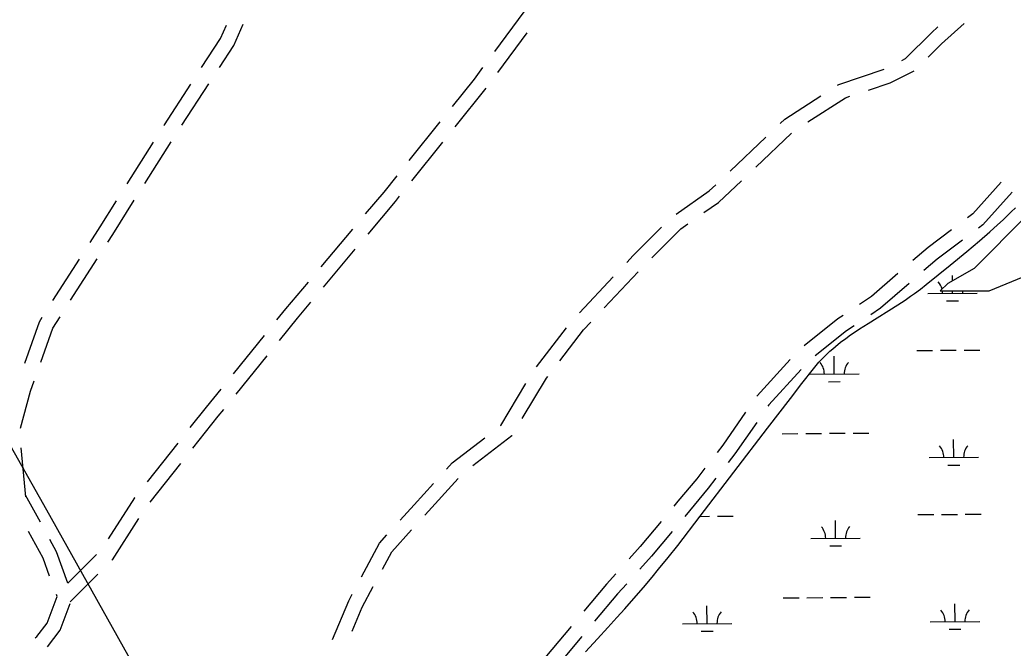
# Model space of a CAD drawing. Extents: x 3540316 to 3578335, y 553172 to 578787.
# Drawn here: x 3572467 to 3574478, y 560457 to 561730 of the extents above; entities that cross this region are included whole.
import ezdxf

# ---------------------------------------------------------------- set-up
doc = ezdxf.new("R2010")
doc.units = 0
for name, color, linetype in [('V-ROAD-CNTR', 7, 'Continuous'), ('V-UTIL-LINE', 7, 'Continuous'), ('V-WETL-SWMP', 7, 'Continuous')]:
    doc.layers.add(name, color=color, linetype=linetype)

msp = doc.modelspace()

# ---------------------------------------------------------------- linework, layer by layer
at = {"layer": 'V-ROAD-CNTR'}
for p, q in [((3573487, 561745.6), (3573427.5, 561665.2)), ((3573493.2, 561703.6), (3573433.7, 561623.2)), ((3572794.7, 561516.2), (3572849.3, 561599.9)), ((3573409.9, 561591.1), (3573347.4, 561513)), ((3573317.1, 561523.1), (3573254.6, 561445)), ((3573904.5, 561423.2), (3573977, 561492.1)), ((3573956.6, 561431.3), (3574029.1, 561500.2)), ((3572683.9, 561397.1), (3572737.2, 561481.7)), ((3572719.8, 561397.8), (3572773.1, 561482.5)), ((3573322.4, 561481.7), (3573260, 561403.6)), ((3573140.5, 561305.8), (3573076.3, 561229.2)), ((3573145.3, 561264.9), (3573081.1, 561188.3)), ((3572533.7, 561160.8), (3572587.6, 561245)), ((3572569.7, 561161.5), (3572623.6, 561245.7)), ((3573599.5, 561136.3), (3573668, 561209.1)), ((3573649.9, 561146.1), (3573718.5, 561219)), ((3572961.6, 561090.4), (3572898.8, 561012.6)), ((3573512.6, 561026.6), (3573573.6, 561105.9)), ((3572966.9, 561049.2), (3572904, 560971.4)), ((3572786.5, 560872), (3572724.4, 560793.6)), ((3572478.7, 560763.3), (3572469.5, 560862.8)), ((3572791.9, 560830.5), (3572729.9, 560752.1)), ((3572508.4, 560711.7), (3572478.4, 560766.4)), ((3572621.8, 560646.1), (3572564.2, 560588.5)), ((3572624.9, 560606.8), (3572568.8, 560550.7)), ((3573582.7, 560500.8), (3573518.5, 560424)), ((3573604.8, 560480.5), (3573540.7, 560403.7))]:
    msp.add_line(p, q, dxfattribs=at)
for points in [[(3572834.9, 561632.9), (3572873.3, 561691.9), (3572885.4, 561718.9)], [(3572871.1, 561633.4), (3572899.8, 561677.5), (3572919, 561720.8)], [(3574252.5, 561647.4), (3574260, 561651.1), (3574312, 561703.2), (3574325.4, 561715.3)], [(3574305.4, 561654.2), (3574332.7, 561681.4), (3574378.2, 561722.6)], [(3573403.7, 561633.1), (3573386.4, 561609.8), (3573342.1, 561554.3)], [(3574122.2, 561597.3), (3574124.9, 561599), (3574216.7, 561629.6)], [(3574185, 561587.4), (3574228.8, 561602), (3574277, 561626.1)], [(3572758.5, 561515.6), (3572759.4, 561517), (3572813.1, 561599.4)], [(3574006, 561519.6), (3574015.2, 561528.4), (3574088.6, 561575.6)], [(3574062, 561522.8), (3574137.9, 561571.7), (3574147.1, 561574.7)], [(3573229.7, 561413.8), (3573203.4, 561380.8), (3573166.2, 561336.5)], [(3573795.3, 561336.1), (3573862.2, 561383), (3573875.5, 561395.6)], [(3573851.7, 561339), (3573881.3, 561359.7), (3573927.6, 561403.8)], [(3574453.2, 561400.9), (3574396.1, 561336.6), (3574384.9, 561328.2)], [(3573235, 561372.4), (3573226.6, 561361.8), (3573171, 561295.6)], [(3574475.3, 561380.6), (3574416.5, 561314.4), (3574407.4, 561307.5)], [(3572609.1, 561278.7), (3572629.5, 561310.6), (3572662.6, 561363.2)], [(3572645.2, 561279.4), (3572654.9, 561294.5), (3572698.5, 561364)], [(3573695.4, 561238.3), (3573708.2, 561251.9), (3573765.7, 561309.4)], [(3573746.4, 561247.6), (3573805, 561306.3), (3573819, 561316.1)], [(3574352.9, 561304.2), (3574305.3, 561268.4), (3574274.7, 561241.9)], [(3574375.4, 561283.5), (3574324.1, 561245), (3574297, 561221.5)], [(3574244.5, 561215.7), (3574191, 561169.3), (3574166.7, 561153.1)], [(3573050.6, 561198.5), (3573004.8, 561144), (3572986.7, 561121.6)], [(3574266.8, 561195.3), (3574209.2, 561145.4), (3574189.4, 561132.2)], [(3573055.4, 561157.6), (3573028, 561124.9), (3572992, 561080.3)], [(3572509.3, 561036.2), (3572533.6, 561104.9), (3572548.2, 561127.8)], [(3574133.5, 561130.9), (3574122.5, 561123.6), (3574054.7, 561069.3)], [(3572476.7, 561033.9), (3572506.4, 561118.1), (3572512.2, 561127.1)], [(3573560, 561039), (3573608.2, 561101.8), (3573622.5, 561117)], [(3574156.1, 561110), (3574140.3, 561099.4), (3574077.1, 561048.8)], [(3574026.4, 561041.3), (3573959.3, 560968), (3573958.9, 560967.5)], [(3573483.8, 560921.8), (3573532.9, 561003.7), (3573535.6, 561007.3)], [(3574048.5, 561021), (3573982.8, 560949.3), (3573981.2, 560947)], [(3572468.2, 560902.5), (3572488.5, 560977.1), (3572496, 560998.5)], [(3573439.7, 560907.2), (3573440.3, 560907.7), (3573491.4, 560992.8)], [(3572873.7, 560981.5), (3572844.3, 560945.1), (3572811.3, 560903.4)], [(3572878.9, 560940.2), (3572867.7, 560926.4), (3572816.7, 560861.9)], [(3573936.1, 560934.6), (3573890.2, 560868.2), (3573878.4, 560853)], [(3573958.5, 560914.1), (3573914.4, 560850.4), (3573900.6, 560832.6)], [(3573384, 560826.5), (3573463.1, 560887.4), (3573463.2, 560887.5)], [(3573330.8, 560819.6), (3573342.2, 560832.2), (3573408, 560882.8)], [(3573853.8, 560821.4), (3573837.1, 560799.9), (3573799.1, 560754.3), (3573790.6, 560744)], [(3573236.8, 560715.9), (3573264.9, 560747.1), (3573303.9, 560790)], [(3573286.6, 560726.4), (3573287.2, 560727), (3573353.9, 560800.4)], [(3573876, 560801.1), (3573860.5, 560781.1), (3573822.2, 560735.1), (3573812.7, 560723.7)], [(3572699.6, 560762.2), (3572698.7, 560761), (3572645.4, 560678.1)], [(3572707.4, 560719.1), (3572653.9, 560635.9), (3572653.2, 560635.1)], [(3573765, 560713.2), (3573722.9, 560662.8), (3573700, 560637.3)], [(3572527.2, 560602.6), (3572513.9, 560639.1), (3572484.6, 560692.7)], [(3573158.6, 560601), (3573194.9, 560669.3), (3573210.1, 560686.1)], [(3573200.9, 560616.7), (3573219.7, 560651.9), (3573259.9, 560696.6)], [(3573787.1, 560692.9), (3573745.6, 560643.2), (3573722.1, 560617)], [(3572564.2, 560588.5), (3572541.3, 560651.5), (3572527.6, 560676.6)], [(3573673.2, 560607.5), (3573654.2, 560586.4), (3573608.3, 560531.5)], [(3573695.3, 560587.2), (3573676.9, 560566.7), (3573630.4, 560511.2)], [(3572498, 560477.4), (3572501.6, 560480.2), (3572522, 560507.4), (3572542.2, 560561.3), (3572540.9, 560565)], [(3573100, 560474), (3573132.7, 560552.4), (3573139.7, 560565.7)], [(3573139.6, 560491.1), (3573159.8, 560539.6), (3573182.1, 560581.4)], [(3572523.2, 560459), (3572548.6, 560492.8), (3572568.8, 560546.8)]]:
    msp.add_lwpolyline(points, dxfattribs=at)
at = {"layer": 'V-UTIL-LINE'}
msp.add_lwpolyline([(3570984.9, 563657.6), (3571227.5, 563212.9), (3571480.2, 562768.2), (3571621.7, 562454.9), (3571914.7, 561929.4), (3572066.3, 561666.6), (3572258.4, 561201.7), (3572521.1, 560736.8), (3573046.7, 559796.9), (3573339.8, 559311.8), (3573481.3, 559038.9), (3573572.2, 558806.5)], dxfattribs=at)
at = {"layer": 'V-WETL-SWMP'}
for p, q in [((3574354.6, 561200.9), (3574354.5, 561211.7)), ((3574304.8, 561175.4), (3574404.8, 561176.1)), ((3574354.8, 561175.7), (3574354.8, 561180.3)), ((3574342.9, 561160.2), (3574366.9, 561160.4)), ((3574115.6, 561012), (3574115.3, 561048)), ((3574282.3, 561059.8), (3574314.3, 561060)), ((3574330.3, 561060.1), (3574362.3, 561060.4)), ((3574378.3, 561060.5), (3574410.3, 561060.7)), ((3574065.6, 561011.7), (3574165.6, 561012.4)), ((3574103.7, 560996.5), (3574127.7, 560996.7)), ((3574009.7, 560891.1), (3574041.7, 560891.4)), ((3574057.7, 560891.5), (3574089.7, 560891.8)), ((3574105.7, 560891.9), (3574137.6, 560892.1)), ((3574153.6, 560892.3), (3574185.6, 560892.5)), ((3574357.4, 560843.1), (3574357.1, 560879.1)), ((3574307.4, 560842.7), (3574407.3, 560843.5)), ((3574345.5, 560827.6), (3574369.5, 560827.7)), ((3574284.8, 560727.1), (3574316.8, 560727.3)), ((3574332.8, 560727.5), (3574364.8, 560727.7)), ((3574380.8, 560727.8), (3574412.8, 560728.1)), ((3573844.2, 560723.7), (3573862.9, 560723.8)), ((3573878.9, 560724), (3573910.9, 560724.2)), ((3574118.1, 560679.4), (3574117.9, 560715.4)), ((3574068.1, 560679), (3574168.1, 560679.8)), ((3574106.3, 560663.8), (3574130.3, 560664)), ((3574012.2, 560558.5), (3574044.2, 560558.7)), ((3574060.2, 560558.9), (3574092.2, 560559.1)), ((3574108.2, 560559.2), (3574140.2, 560559.5)), ((3574156.2, 560559.6), (3574188.2, 560559.8)), ((3574359.9, 560510.4), (3574359.6, 560546.4)), ((3573858, 560506.5), (3573857.7, 560542.5)), ((3573808, 560506.2), (3573908, 560506.9)), ((3574309.9, 560510), (3574409.9, 560510.8)), ((3573846.1, 560491), (3573870.1, 560491.2)), ((3574348, 560494.9), (3574372, 560495.1))]:
    msp.add_line(p, q, dxfattribs=at)
for points in [[(3573612.1, 560449.1), (3573636.3, 560475.3), (3573657.3, 560498.3), (3573675.6, 560518.6), (3573691.5, 560536.4), (3573705.3, 560552.1), (3573729.2, 560579.8), (3573746.9, 560600.7), (3573760, 560616.5), (3573779.4, 560640.5), (3573798.6, 560664.7), (3573844.3, 560723.9), (3573980.5, 560902.2), (3574026.6, 560962.5), (3574049.8, 560992.6), (3574073.2, 561022.6), (3574078.8, 561029.5), (3574084.4, 561036), (3574090.1, 561042), (3574095.7, 561047.8), (3574101.3, 561053.2), (3574106.8, 561058.3), (3574112.3, 561063.1), (3574117.7, 561067.7), (3574128.4, 561076.3), (3574138.7, 561084.1), (3574148.5, 561091.3), (3574157.9, 561097.8), (3574166.9, 561103.7), (3574183.8, 561114.7), (3574244.1, 561152.3), (3574258.9, 561162), (3574269.8, 561169.5), (3574277.9, 561175.2), (3574289.9, 561184), (3574301.5, 561193.2), (3574350, 561232.6), (3574383.9, 561260.5), (3574409.6, 561282.2), (3574430.3, 561300.3), (3574445.7, 561314.1), (3574457.1, 561324.6), (3574473.9, 561340.6), (3574482.3, 561348.8)], [(3574505.6, 561333.1), (3574398.7, 561226.1), (3574345.3, 561195.5), (3574330, 561180.3), (3574429.3, 561180.3), (3574520.9, 561218.5)]]:
    msp.add_lwpolyline(points, dxfattribs=at)
for centre, start, end in [((3574299.5, 561175.8), 13.5811, 41.2135), ((3574299.5, 561175.8), 359.6699, 7.2648), ((3574410, 561176.6), 174.1289, 181.2135), ((3574060.3, 561012.1), 359.6699, 41.2135), ((3574170.8, 561012.9), 139.6699, 181.2135), ((3574302.1, 560843.1), 359.6699, 41.2135), ((3574412.6, 560844), 139.6699, 181.2135), ((3574062.9, 560679.4), 359.6699, 41.2135), ((3574173.4, 560680.3), 139.6699, 181.2135), ((3573802.8, 560506.6), 359.6699, 41.2135), ((3573913.3, 560507.4), 139.6699, 181.2135), ((3574304.7, 560510.5), 359.6699, 41.2135), ((3574415.2, 560511.3), 139.6699, 181.2135)]:
    msp.add_arc(centre, 35.2, start, end, dxfattribs=at)

doc.saveas('drawing.dxf')
